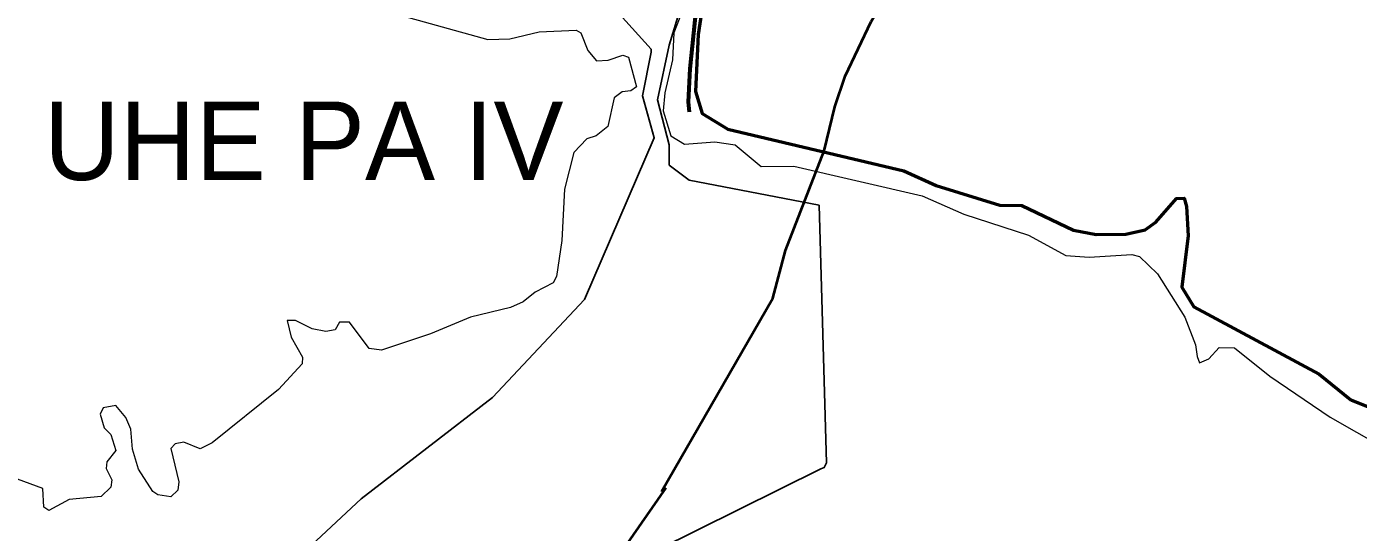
# Model space of a CAD drawing. Extents: x -1643653 to 4543381, y 1624270 to 13878484.
# Drawn here: x 583094 to 591570, y 8956194 to 8959416 of the extents above; entities that cross this region are included whole.
import ezdxf
from ezdxf.enums import TextEntityAlignment as Align

# ---------------------------------------------------------------- set-up
doc = ezdxf.new("R2010")
doc.units = 0
doc.header["$LTSCALE"] = 200
doc.linetypes.add('LONG_DASH_SHORT_DASH', pattern=[9.9, 6, -1.2, 1.5, -1.2])
for name, color, linetype, lineweight in [('12', 7, 'Continuous', 25), ('21', 7, 'Continuous', 25), ('25', 7, 'Continuous', 13), ('28', 7, 'Continuous', 53), ('60', 7, 'Continuous', 13), ('7', 7, 'LONG_DASH_SHORT_DASH', 60)]:
    doc.layers.add(name, color=color, linetype=linetype, lineweight=lineweight)
doc.layers.add('42', color=7, linetype='Continuous')

msp = doc.modelspace()

# ---------------------------------------------------------------- linework, layer by layer
at = {"layer": '12', "lineweight": 40}
for points in [[(587134, 8956453.8), (587843.6, 8957685.7), (587923.7, 8957988.5), (588169.9, 8958625.1), (588237, 8958904.7), (588304.1, 8959099.5), (588468, 8959448.9), (588578.9, 8959635.8), (588673.7, 8959750.1), (588777.5, 8959843.1), (589203.6, 8960089.7), (589393.4, 8960175.8), (589428.5, 8960178.5), (589560.1, 8960264.6), (589648.9, 8960297.2), (590059.4, 8960543.5), (591188.1, 8961101.4), (591408.7, 8961235.4), (591525.3, 8961280.9), (591868.7, 8961488.1), (592154.1, 8961587.2), (592311.1, 8961655)], [(587162.9, 8956477.1), (585344.2, 8953858.6), (584358.8, 8951929.6)]]:
    msp.add_lwpolyline(points, dxfattribs=at)
at = {"layer": '21'}
for points in [[(586927, 8960100.5), (587293.7, 8959984.2), (587261.8, 8959553.8), (587182.2, 8959298.7), (587110, 8958948.6), (587182.2, 8958662.7), (587182.2, 8958533.5), (587309.6, 8958437.9), (588138.3, 8958278.5)], [(586058.4, 8957052.4), (586644.6, 8957678.4), (587088.5, 8958707.8), (587013.2, 8958975.6), (587068.3, 8959252.8), (587068.3, 8959273), (586866.5, 8959495)], [(588138.3, 8958278.5), (588184.9, 8956636.2), (588170.1, 8956606.6), (588147.9, 8956599.2), (587104, 8956080.8), (587074.4, 8955769.7), (587148.4, 8955229.1)], [(587148.4, 8955229.1), (587155.8, 8955021.8), (587155.8, 8954992.1), (587163.2, 8954829.2), (587163.2, 8954644.1), (587163.2, 8954621.8), (587133.6, 8954540.4), (587037.4, 8954510.8), (584720.1, 8955044), (584653.5, 8955073.6), (584631.3, 8955081), (584601.7, 8955095.8), (584446.2, 8955169.9), (584416.6, 8955199.5), (584461, 8955695.7), (585223.6, 8956406.6), (586058.4, 8957052.4)]]:
    msp.add_lwpolyline(points, dxfattribs=at)
at = {"layer": '25'}
for points in [[(587368.2, 8959365.5), (587437, 8959830.7)], [(587311.1, 8959628.3), (587213.9, 8959375.4), (587204.9, 8959204), (587155.6, 8958993.5), (587145.5, 8958878.4), (587193.6, 8958719.2), (587281.8, 8958666.6), (587474.7, 8958681.2), (587603.9, 8958663), (587767.8, 8958525.1), (587976.7, 8958527.1), (588793.4, 8958337.9), (589059.2, 8958220.1), (589471.1, 8958087), (589708, 8957957.9), (589856.5, 8957947.6), (590127.1, 8957964.8), (590176.9, 8957951.8), (590291.3, 8957841.5), (590464.7, 8957564.3), (590533, 8957388.3), (590544.4, 8957313.3), (590557.7, 8957273.4), (590617.6, 8957300), (590684.2, 8957372.3), (590781.5, 8957369.6), (591005.6, 8957189.1), (591390.8, 8956926.9), (591724.8, 8956737.2)], [(585408.8, 8959506.7), (586028.5, 8959334.8), (586169.5, 8959338.8), (586356.5, 8959383.4), (586592.2, 8959394), (586621.9, 8959377), (586666.5, 8959264.6), (586719.8, 8959198.7), (586794.3, 8959202.9), (586887.5, 8959234.6), (586924.3, 8959221.3), (586974.5, 8959033.2), (586938.3, 8959007.4), (586883.3, 8959001), (586832.3, 8958962.8), (586791.8, 8958780.2), (586717.8, 8958720.8), (586660.1, 8958701.3), (586577.3, 8958614.2), (586518, 8958381), (586500.9, 8958053.6), (586466.9, 8957824.2), (586445.4, 8957783.8), (586330.8, 8957724.2), (586254.3, 8957662.7), (586173.8, 8957626.7)], [(585408.8, 8959506.7), (586028.5, 8959334.8), (586169.5, 8959338.8), (586356.5, 8959383.4), (586592.2, 8959394), (586621.9, 8959377), (586666.5, 8959264.6), (586719.8, 8959198.7), (586794.3, 8959202.9), (586887.5, 8959234.6), (586924.3, 8959221.3), (586974.5, 8959033.2), (586938.3, 8959007.4), (586883.3, 8959001), (586832.3, 8958962.8), (586791.8, 8958780.2), (586717.8, 8958720.8), (586660.1, 8958701.3), (586577.3, 8958614.2), (586518, 8958381), (586500.9, 8958053.6), (586466.9, 8957824.2), (586445.4, 8957783.8), (586330.8, 8957724.2), (586254.3, 8957662.7), (586173.8, 8957626.7)], [(591853.4, 8956904.4), (591520.9, 8957037.4), (591321.1, 8957200.7), (590522.6, 8957630), (590445.4, 8957756.5), (590486.6, 8958082.5), (590475.5, 8958269.4), (590460, 8958322.7), (590411.3, 8958320.8), (590281.4, 8958169.9), (590213.4, 8958120.7), (590089.5, 8958093.2), (589901.7, 8958091.4), (589756.1, 8958120.1), (589428.5, 8958275.3), (589288.6, 8958277.6), (588883.2, 8958402.7), (588677.6, 8958496.7), (587555.9, 8958762.2), (587392.7, 8958862), (587351, 8959003.1), (587368.2, 8959365.5)], [(586173.8, 8957626.7), (585918.1, 8957564.8), (585664, 8957458.9), (585351.4, 8957354.8), (585272.9, 8957365.6), (585149.7, 8957533.1), (585084, 8957533), (585058.5, 8957484.5), (584997.2, 8957473.7), (584911.7, 8957490.8), (584806, 8957543.7), (584753, 8957543.8), (584778.1, 8957437.9), (584848.5, 8957309.3), (584847.7, 8957267), (584696, 8957104.7), (584274.9, 8956764.4), (584197.5, 8956726), (584094.1, 8956768.4), (584038.7, 8956757.6), (584011.4, 8956727.3), (584062.2, 8956515.4), (584055.8, 8956462.4), (584011.2, 8956420.2), (583928.7, 8956432.8), (583896.6, 8956454.1), (583805.3, 8956596.4), (583767, 8956723.9), (583756.3, 8956851.3), (583724.4, 8956925.6), (583660.8, 8957002.1), (583580.2, 8956987.2), (583561.1, 8956946.9), (583586.5, 8956859.9), (583628.7, 8956817.4), (583660.7, 8956715.7), (583603.4, 8956642.9), (583599.3, 8956600.4), (583635.2, 8956528.2), (583628.9, 8956482), (583569.2, 8956422.2), (583365.5, 8956403), (583235.8, 8956333.2), (583204.2, 8956354.3), (583197.6, 8956473.1), (583036.3, 8956532.7)], [(586173.8, 8957626.7), (585918.1, 8957564.8), (585664, 8957458.9), (585351.4, 8957354.8), (585272.9, 8957365.6), (585149.7, 8957533.1), (585084, 8957533), (585058.5, 8957484.5), (584997.2, 8957473.7), (584911.7, 8957490.8), (584806, 8957543.7), (584753, 8957543.8), (584778.1, 8957437.9), (584848.5, 8957309.3), (584847.7, 8957267), (584696, 8957104.7), (584274.9, 8956764.4), (584197.5, 8956726), (584094.1, 8956768.4), (584038.7, 8956757.6), (584011.4, 8956727.3), (584062.2, 8956515.4), (584055.8, 8956462.4), (584011.2, 8956420.2), (583928.7, 8956432.8), (583896.6, 8956454.1), (583805.3, 8956596.4), (583767, 8956723.9), (583756.3, 8956851.3), (583724.4, 8956925.6), (583660.8, 8957002.1), (583580.2, 8956987.2), (583561.1, 8956946.9), (583586.5, 8956859.9), (583628.7, 8956817.4), (583660.7, 8956715.7), (583603.4, 8956642.9), (583599.3, 8956600.4), (583635.2, 8956528.2), (583628.9, 8956482), (583569.2, 8956422.2), (583365.5, 8956403), (583235.8, 8956333.2), (583204.2, 8956354.3), (583197.6, 8956473.1), (583036.3, 8956532.7)]]:
    msp.add_lwpolyline(points, dxfattribs=at)
at = {"layer": '28'}
for points in [[(588373.5, 8962049.1), (588387.5, 8962034), (588681.9, 8961493.8), (588630.6, 8961421.7), (588323.7, 8961300.9), (588213.5, 8961217.2), (587717.4, 8960723.2), (587596.7, 8960558.6), (587558.8, 8960425), (587541.6, 8960215), (587437, 8959830.7), (587368.2, 8959365.5)], [(587368.2, 8959365.5), (587351, 8959003.1), (587392.7, 8958862), (587555.9, 8958762.2), (588677.6, 8958496.7), (588883.2, 8958402.7), (589288.6, 8958277.6), (589428.5, 8958275.3), (589756.1, 8958120.1), (589901.7, 8958091.4), (590089.5, 8958093.2), (590213.4, 8958120.7), (590281.4, 8958169.9), (590411.3, 8958320.8), (590460, 8958322.7), (590475.5, 8958269.4), (590486.6, 8958082.5), (590445.4, 8957756.5), (590522.6, 8957630), (591321.1, 8957200.7), (591520.9, 8957037.4), (591853.4, 8956904.4)]]:
    msp.add_lwpolyline(points, dxfattribs=at)
at = {"layer": '60', "lineweight": 25}
msp.add_spline([(814781, 9009175.5), (814787.2, 9009173.4), (814796.9, 9009173.4), (814799.4, 9009172.4), (814805.1, 9009174.5), (814805.6, 9009176.5), (814811.7, 9009179.5), (814811.7, 9009179.5), (814801.5, 9009181), (814790.7, 9009181.5), (814784.1, 9009183.1), (814777.4, 9009185.1), (814778.4, 9009175.5)], degree=3, dxfattribs=at)
at = {"layer": '7'}
msp.add_lwpolyline([(587540.9, 8964040.5), (587545.5, 8964019), (587739.9, 8963466), (587828.5, 8963155), (587886.8, 8963016.8), (588023, 8962809.1), (588321.3, 8962515.1), (588353.7, 8962454.8), (588379.7, 8962350), (588349.5, 8962039.7), (588356.1, 8961913.4), (588409.9, 8961732.7), (588515.9, 8961598.5), (588533, 8961520.2), (588511.4, 8961464.3), (588140, 8961216), (587908.2, 8961023.1), (587733.4, 8960846.2), (587616.5, 8960660), (587498.3, 8960337.4), (587362.2, 8959603), (587314, 8959147.2), (587303.2, 8958935.8), (587310.7, 8958873)], dxfattribs=at)

# ---------------------------------------------------------------- texts
at = {"layer": '42'}
msp.add_text('UHE PA IV', height=500, dxfattribs=at).set_placement((584857.3, 8958438.7), align=Align.CENTER)

doc.saveas('drawing.dxf')
